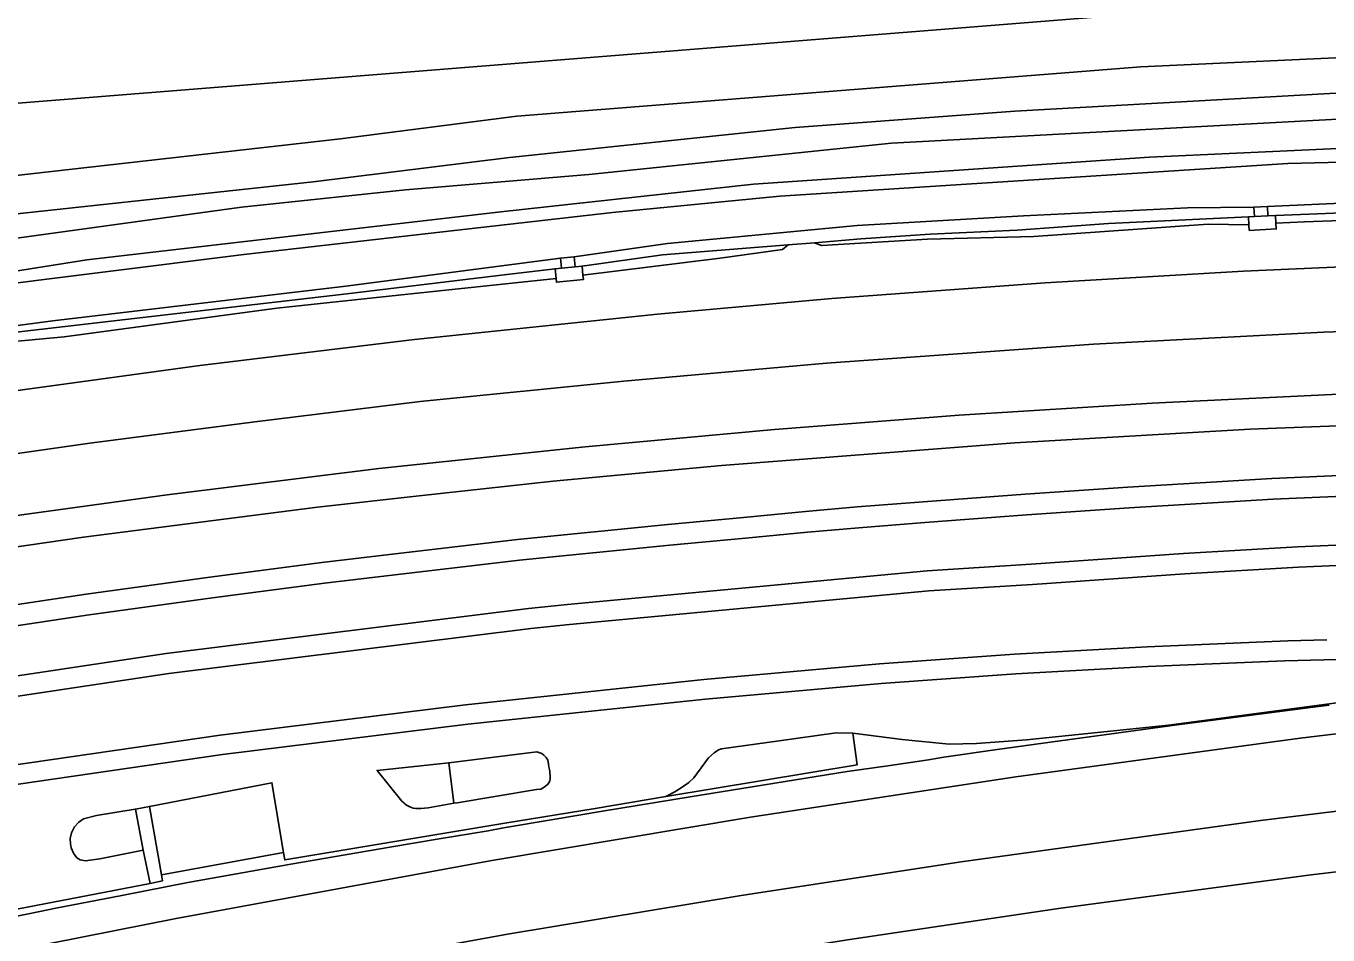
# Model space of a CAD drawing. Extents: x 161477 to 163040, y 383680 to 384871.
# Drawn here: x 162512.5 to 162608.8, y 383990.5 to 384057.7 of the extents above; entities that cross this region are included whole.
import ezdxf

# ---------------------------------------------------------------- set-up
doc = ezdxf.new("R2010")
doc.units = 0
for name, color, linetype in [('IMGEO_Gemengd_bos', 7, 'Continuous'), ('IMGEO_Grasland_overig', 7, 'Continuous'), ('IMGEO_Hek', 7, 'Continuous'), ('IMGEO_Loofbos', 7, 'Continuous'), ('IMGEO_Oever', 7, 'Continuous'), ('IMGEO_Perron', 7, 'Continuous'), ('IMGEO_Spoor', 7, 'Continuous'), ('IMGEO_Spoorbaan_halfverhard', 7, 'Continuous'), ('IMGEO_Terreindeel_gesloten', 7, 'Continuous'), ('IMGEO_Terreindeel_halfverhard', 7, 'Continuous'), ('IMGEO_Terreindeel_onvherhard', 7, 'Continuous'), ('IMGEO_Terreindeel_open', 7, 'Continuous'), ('IMGEO_Voetpad_op_trap', 7, 'Continuous'), ('IMGEO_Waterloop', 7, 'Continuous')]:
    doc.layers.add(name, color=color, linetype=linetype)

msp = doc.modelspace()

# ---------------------------------------------------------------- linework, layer by layer
at = {"layer": 'IMGEO_Gemengd_bos'}
msp.add_lwpolyline([(162511.537, 384046.618), (162535.748, 384049.356), (162548.786, 384051.037), (162594.952, 384054.682), (162613.077, 384055.512), (162623.236, 384055.977), (162633.993, 384056.317), (162654.325, 384056.551), (162662.001, 384056.383), (162686.23, 384056.141), (162691.899, 384055.834), (162699.379, 384055.269), (162699.546, 384058.17), (162692.571, 384058.764), (162692.853, 384062.075), (162692.367, 384062.116), (162691.841, 384062.161), (162688.461, 384062.449), (162655.99, 384062.031), (162653.723, 384061.389), (162653.556, 384061.999), (162633.881, 384061.746), (162502.611, 384051.259)], dxfattribs=at)
at = {"layer": 'IMGEO_Grasland_overig'}
for points in [[(162610.597, 384048.688), (162595.58, 384048.003), (162566.302, 384046), (162547.612, 384043.96), (162516.99, 384040.412), (162492.903, 384036.584)], [(162507.698, 384038.182), (162528.595, 384040.801), (162555.851, 384043.911), (162568.23, 384045.102), (162605.808, 384047.524), (162641.727, 384048.422)]]:
    msp.add_lwpolyline(points, dxfattribs=at)
for points in [[(162604.311, 384044.348), (162604.35, 384043.656), (162604.907, 384043.687), (162618.449, 384044.221), (162627.452, 384044.798), (162629.314, 384044.761), (162636.45, 384044.619), (162643.643, 384044.997), (162647.747, 384045.135), (162651.743, 384044.947), (162652.877, 384044.931), (162652.879, 384045.419), (162643.344, 384045.307), (162629.716, 384045.58), (162621.225, 384045.104)], [(162553.019, 384040.617), (162553.091, 384039.884), (162553.608, 384039.935), (162559.565, 384040.763), (162568.865, 384041.512), (162570.815, 384041.669), (162574.236, 384041.945), (162579.357, 384042.295), (162585.785, 384042.585), (162592.563, 384043.08), (162602.91, 384043.574), (162603.351, 384043.599), (162603.312, 384044.292), (162598.398, 384044.255), (162586.277, 384043.661), (162573.955, 384042.931), (162559.921, 384041.619)], [(162607.046, 384043.219), (162615.17, 384043.508), (162624.394, 384044.162), (162627.452, 384044.798), (162618.449, 384044.221), (162604.907, 384043.687), (162604.94, 384043.105)], [(162602.91, 384043.574), (162592.563, 384043.08), (162585.785, 384042.585), (162579.357, 384042.295), (162574.236, 384041.945), (162570.815, 384041.669), (162571.312, 384041.473), (162579.175, 384041.933), (162587.038, 384042.126), (162599.913, 384043.05), (162602.943, 384042.996)], [(162563.836, 384040.517), (162568.442, 384041.169), (162568.865, 384041.512), (162559.565, 384040.763), (162553.608, 384039.935), (162553.675, 384039.258)], [(162536.129, 384038.461), (162514.452, 384035.891), (162502.14, 384034.258), (162502.243, 384033.525), (162502.722, 384033.592), (162506.764, 384034.28), (162509.192, 384034.693), (162510.256, 384034.874), (162536.218, 384037.879), (162548.053, 384039.308), (162551.618, 384039.739), (162552.096, 384039.786), (162552.024, 384040.519)], [(162551.618, 384039.739), (162548.053, 384039.308), (162536.218, 384037.879), (162510.256, 384034.874), (162509.192, 384034.693), (162509.732, 384034.186), (162515.313, 384034.715), (162531.038, 384036.832), (162540.024, 384037.799), (162551.689, 384039.018)]]:
    msp.add_lwpolyline(points, close=True, dxfattribs=at)
at = {"layer": 'IMGEO_Hek'}
for points in [[(162783.579, 384020.923), (162765.648, 384022.784), (162762.126, 384023.213), (162748.209, 384024.53), (162740.876, 384025.163), (162728.219, 384026.174), (162720.609, 384026.759), (162712.257, 384027.167), (162702.261, 384027.742), (162694.752, 384028.093), (162692.264, 384028.125), (162687.319, 384028.379), (162679.792, 384028.604), (162672.312, 384028.803), (162657.302, 384028.999), (162649.84, 384029.002), (162639.873, 384028.964), (162627.972, 384028.778), (162617.957, 384028.454), (162603.041, 384027.876), (162585.632, 384026.871), (162563.915, 384025.197), (162551.476, 384024.036), (162541.556, 384022.941)], [(162541.556, 384022.941), (162534.049, 384022.103), (162516.736, 384019.884), (162506.867, 384018.455)], [(162511.085, 383991.721), (162513.506, 383992.218), (162514.691, 383992.463), (162519.568, 383993.405), (162524.445, 383994.348), (162532.064, 383995.698), (162539.402, 383996.966), (162543.037, 383997.573), (162546.672, 383998.18), (162547.802, 383998.403), (162551.464, 383999.016), (162555.126, 383999.629), (162561.614, 384000.687), (162573.215, 384002.555), (162576.221, 384002.993), (162579.227, 384003.431), (162580.374, 384003.631), (162584.137, 384004.16), (162587.9, 384004.69), (162592.766, 384005.353), (162597.632, 384006.015), (162607.486, 384007.298), (162608.865, 384007.475)]]:
    msp.add_lwpolyline(points, dxfattribs=at)
at = {"layer": 'IMGEO_Loofbos'}
msp.add_lwpolyline([(162617.695, 384104.581), (162619.027, 384099.845), (162598.593, 384089.271), (162593.448, 384085.126), (162589.304, 384083.697), (162583.588, 384084.269), (162568.298, 384089.128), (162499.185, 384079.478), (162501.443, 384060.879), (162510.24, 384061.84), (162510.76, 384056.94), (162504.701, 384056.301), (162504.279, 384059.866), (162501.6, 384059.584), (162502.611, 384051.259), (162633.881, 384061.746)], dxfattribs=at)
at = {"layer": 'IMGEO_Oever'}
for points in [[(162613.077, 384055.512), (162594.952, 384054.682), (162548.786, 384051.037), (162535.748, 384049.356), (162511.537, 384046.618)], [(162505.857, 384043.167), (162533.716, 384046.18), (162548.247, 384047.96), (162569.383, 384050.196), (162585.634, 384051.398), (162608.922, 384052.709), (162622.568, 384052.812), (162651.42, 384053.188), (162670.316, 384053.211), (162690.244, 384052.526), (162691.06, 384052.061), (162691.154, 384051.833), (162690.965, 384050.974), (162690.461, 384050.861), (162687.662, 384050.785), (162679.078, 384050.859), (162668.474, 384051.318), (162627.047, 384051.499), (162615.012, 384051.091), (162576.498, 384049.022), (162554.106, 384046.708), (162540.558, 384045.58), (162528.415, 384044.288), (162506.78, 384041.304)], [(162492.903, 384036.584), (162516.99, 384040.412), (162547.612, 384043.96), (162566.302, 384046), (162595.58, 384048.003), (162610.597, 384048.688)]]:
    msp.add_lwpolyline(points, dxfattribs=at)
at = {"layer": 'IMGEO_Perron'}
for points in [[(162612.223, 384023.033), (162604.726, 384022.7), (162599.426, 384022.38), (162594.086, 384022.061), (162586.51, 384021.541), (162578.972, 384020.975), (162574.085, 384020.589), (162570.277, 384020.25), (162565.689, 384019.81), (162560.097, 384019.297), (162548.991, 384018.179), (162539.137, 384017.027), (162534.563, 384016.488), (162526.28, 384015.396), (162517.145, 384014.157), (162503.882, 384012.147)], [(162497.049, 384007.414), (162522.843, 384011.296), (162549.642, 384014.625), (162552.531, 384014.918), (162579.151, 384017.408), (162586.821, 384017.888), (162598.1, 384018.673), (162606.529, 384019.179), (162617.288, 384019.645)], [(162616.306, 384011.013), (162605.573, 384010.753), (162595.48, 384010.327), (162585.702, 384009.781), (162575.735, 384009.082), (162562.752, 384007.924), (162545.161, 384006.053), (162527.024, 384003.816), (162504.945, 384000.606)], [(162504.589, 383991.004), (162521.671, 383994.289), (162521.153, 383996.755), (162517.931, 383996.115), (162516.885, 383995.949), (162516.479, 383996.029), (162516.226, 383996.189), (162515.986, 383996.515), (162515.827, 383996.914), (162515.767, 383997.214), (162515.747, 383997.607), (162515.84, 383998.026), (162516.063, 383998.469), (162516.392, 383998.825), (162516.725, 383999.058), (162517.694, 383999.308), (162520.541, 383999.777), (162520.581, 383999.785), (162521.607, 383999.983), (162530.674, 384001.735), (162531.524, 383996.573), (162531.615, 383996.02), (162547.887, 383998.736), (162554.592, 383999.815), (162559.815, 384000.717), (162560.469, 384001.069), (162561.092, 384001.452), (162561.511, 384001.761), (162561.871, 384002.101), (162562.414, 384002.823), (162562.966, 384003.564), (162563.384, 384003.945), (162563.705, 384004.165), (162563.915, 384004.243), (162568.19, 384004.823), (162572.398, 384005.422), (162573.649, 384005.402), (162577.291, 384004.936), (162580.76, 384004.583), (162582.778, 384004.643), (162586.48, 384004.896), (162596.999, 384005.994), (162612.593, 384008.058)]]:
    msp.add_lwpolyline(points, dxfattribs=at)
msp.add_lwpolyline([(162544.132, 384000.224), (162542.224, 383999.888), (162541.685, 383999.821), (162541.312, 383999.828), (162541.106, 383999.855), (162540.873, 383999.941), (162540.613, 384000.081), (162540.28, 384000.361), (162538.449, 384002.638), (162543.749, 384003.21), (162550.265, 384004.008), (162550.624, 384003.902), (162550.791, 384003.775), (162550.95, 384003.595), (162551.077, 384003.409), (162551.11, 384003.289), (162551.13, 384003.096), (162551.15, 384002.903), (162551.197, 384002.717), (162551.23, 384002.547), (162551.243, 384002.171), (162551.24, 384002.004), (162551.23, 384001.898), (162551.183, 384001.758), (162551.037, 384001.565), (162550.801, 384001.405), (162550.554, 384001.268), (162550.241, 384001.222), (162544.365, 384000.253)], close=True, dxfattribs=at)
at = {"layer": 'IMGEO_Spoor'}
for points in [[(162964.698, 384017.315), (162763.633, 384035.312), (162746.31, 384036.791), (162727.445, 384038.172), (162709.741, 384039.339), (162690.397, 384040.134), (162670.097, 384040.709), (162657.123, 384040.88), (162643.101, 384040.804), (162630.864, 384040.616), (162618.769, 384040.28), (162602.548, 384039.57), (162587.861, 384038.708), (162572.093, 384037.532), (162559.189, 384036.376), (162541.209, 384034.516), (162525.336, 384032.596), (162509.144, 384030.364)], [(162832.587, 384019.953), (162816.132, 384022.843), (162805.385, 384024.621), (162795.234, 384026.113), (162772.437, 384029.057), (162751.702, 384031.248), (162731.796, 384032.956), (162716.236, 384034.001), (162696.966, 384035.01), (162680.798, 384035.617), (162659.689, 384035.838), (162640.485, 384035.875), (162625.596, 384035.651), (162608.466, 384035.062), (162591.442, 384034.156), (162571.704, 384032.753), (162556.7, 384031.426), (162541.632, 384029.917), (162529.412, 384028.427), (162517.192, 384026.844), (162503.192, 384024.854)], [(162832.287, 384018.21), (162783.611, 384023.594), (162744.837, 384027.206), (162731.518, 384028.201), (162712.988, 384029.368), (162699.259, 384030.13), (162686.773, 384030.67), (162670.835, 384031.076), (162652.167, 384031.354), (162638.548, 384031.234), (162624.631, 384031.005), (162611.126, 384030.542), (162595.775, 384029.79), (162581.51, 384028.905), (162567.837, 384027.851), (162553.838, 384026.565), (162538.572, 384024.977), (162522.913, 384023.02), (162508.751, 384021.064)], [(162619.659, 384024.905), (162604.645, 384024.238), (162599.334, 384023.917), (162593.987, 384023.598), (162586.4, 384023.077), (162578.854, 384022.51), (162573.956, 384022.124), (162570.135, 384021.783), (162565.545, 384021.343), (162559.95, 384020.83), (162548.824, 384019.71), (162538.957, 384018.557), (162534.372, 384018.016), (162526.076, 384016.922), (162516.926, 384015.681), (162503.645, 384013.669)], [(162497.283, 384005.932), (162523.047, 384009.81), (162549.81, 384013.134), (162552.677, 384013.425), (162579.268, 384015.912), (162586.92, 384016.391), (162598.197, 384017.176), (162606.606, 384017.681), (162617.349, 384018.146), (162628.086, 384018.558), (162662.673, 384018.998), (162663.372, 384018.988)], [(162504.992, 383988.013), (162523.578, 383991.703), (162546.933, 383995.97), (162566.079, 383999.175), (162585.71, 384002.17), (162606.741, 384005.02), (162625.449, 384007.274), (162644.932, 384009.316), (162663.886, 384011.01), (162677.589, 384011.998), (162694.333, 384012.998), (162727.305, 384014.292), (162737.599, 384014.47), (162751.388, 384014.518), (162770.913, 384014.35), (162794.319, 384013.84), (162870.807, 384011.001), (162881.539, 384010.41)], [(162608.711, 384012.304), (162605.808, 384012.214), (162595.409, 384011.775), (162585.611, 384011.228), (162575.62, 384010.527), (162562.611, 384009.367), (162544.996, 384007.494), (162526.831, 384005.253), (162504.723, 384002.039)], [(162821.953, 384008.695), (162803.733, 384009.318), (162783.88, 384009.761), (162760.539, 384009.773), (162750.953, 384009.707), (162737.687, 384009.435), (162724.075, 384008.973), (162713.631, 384008.559), (162686.444, 384007.013), (162675.009, 384006.224), (162659.044, 384004.933), (162641.712, 384003.292), (162622.364, 384001.206), (162603.787, 383998.934), (162581.643, 383995.881), (162565.388, 383993.391), (162548.084, 383990.528), (162529.528, 383987.156), (162515.552, 383984.451), (162501.713, 383981.651)], [(162831.748, 384003.949), (162818.13, 384004.497), (162802.033, 384004.993), (162783.973, 384005.298), (162763.884, 384005.341), (162743.343, 384005.066), (162725.049, 384004.517), (162706.953, 384003.744), (162686.343, 384002.521), (162669.586, 384001.31), (162645.938, 383999.209), (162626.871, 383997.22), (162607.536, 383994.926), (162589.025, 383992.448), (162573.258, 383990.121), (162559.892, 383987.975), (162540.466, 383984.645), (162526.611, 383982.08), (162512.765, 383979.385), (162498.878, 383976.529)]]:
    msp.add_lwpolyline(points, dxfattribs=at)
at = {"layer": 'IMGEO_Spoorbaan_halfverhard'}
for points in [[(162615.17, 384043.508), (162607.046, 384043.219), (162604.94, 384043.105), (162604.963, 384042.689), (162602.966, 384042.576), (162602.943, 384042.996), (162599.913, 384043.05), (162587.038, 384042.126), (162579.175, 384041.933), (162571.312, 384041.473), (162570.815, 384041.669), (162568.865, 384041.512), (162568.442, 384041.169), (162563.836, 384040.517), (162553.675, 384039.258), (162553.706, 384038.939), (162551.716, 384038.743), (162551.689, 384039.018), (162540.024, 384037.799), (162531.038, 384036.832), (162515.313, 384034.715), (162509.732, 384034.186)], [(162503.882, 384012.147), (162517.145, 384014.157), (162526.28, 384015.396), (162534.563, 384016.488), (162539.137, 384017.027), (162548.991, 384018.179), (162560.097, 384019.297), (162565.689, 384019.81), (162570.277, 384020.25), (162574.085, 384020.589), (162578.972, 384020.975), (162586.51, 384021.541), (162594.086, 384022.061), (162599.426, 384022.38), (162604.726, 384022.7), (162612.223, 384023.033)], [(162617.288, 384019.645), (162606.529, 384019.179), (162598.1, 384018.673), (162586.821, 384017.888), (162579.151, 384017.408), (162552.531, 384014.918), (162549.642, 384014.625), (162522.843, 384011.296), (162497.049, 384007.414)], [(162504.945, 384000.606), (162527.024, 384003.816), (162545.161, 384006.053), (162562.752, 384007.924), (162575.735, 384009.082), (162585.702, 384009.781), (162595.48, 384010.327), (162605.573, 384010.753), (162616.306, 384011.013)], [(162612.593, 384008.058), (162596.999, 384005.994), (162586.48, 384004.896), (162582.778, 384004.643), (162580.76, 384004.583), (162577.291, 384004.936), (162573.649, 384005.402), (162573.967, 384003.064), (162559.815, 384000.717), (162554.592, 383999.815), (162547.887, 383998.736), (162531.615, 383996.02), (162531.524, 383996.573), (162522.508, 383994.923), (162522.586, 383994.482), (162521.671, 383994.289), (162504.589, 383991.004)]]:
    msp.add_lwpolyline(points, dxfattribs=at)
at = {"layer": 'IMGEO_Terreindeel_gesloten'}
for points in [[(162602.966, 384042.576), (162604.963, 384042.689), (162604.94, 384043.105), (162604.907, 384043.687), (162604.35, 384043.656), (162603.351, 384043.599), (162602.91, 384043.574), (162602.943, 384042.996)], [(162553.608, 384039.935), (162553.091, 384039.884), (162552.096, 384039.786), (162551.618, 384039.739), (162551.689, 384039.018), (162551.716, 384038.743), (162553.706, 384038.939), (162553.675, 384039.258)], [(162530.674, 384001.735), (162521.607, 383999.983), (162522.508, 383994.923), (162531.524, 383996.573)]]:
    msp.add_lwpolyline(points, close=True, dxfattribs=at)
at = {"layer": 'IMGEO_Terreindeel_halfverhard'}
for points in [[(162551.243, 384002.171), (162551.23, 384002.547), (162551.197, 384002.717), (162551.15, 384002.903), (162551.13, 384003.096), (162551.11, 384003.289), (162551.077, 384003.409), (162550.95, 384003.595), (162550.791, 384003.775), (162550.624, 384003.902), (162550.265, 384004.008), (162543.749, 384003.21), (162544.132, 384000.224), (162544.365, 384000.253), (162550.241, 384001.222), (162550.554, 384001.268), (162550.801, 384001.405), (162551.037, 384001.565), (162551.183, 384001.758), (162551.23, 384001.898), (162551.24, 384002.004)], [(162520.581, 383999.785), (162520.541, 383999.777), (162517.694, 383999.308), (162516.725, 383999.058), (162516.392, 383998.825), (162516.063, 383998.469), (162515.84, 383998.026), (162515.747, 383997.607), (162515.767, 383997.214), (162515.827, 383996.914), (162515.986, 383996.515), (162516.226, 383996.189), (162516.479, 383996.029), (162516.885, 383995.949), (162517.931, 383996.115), (162521.153, 383996.755)]]:
    msp.add_lwpolyline(points, close=True, dxfattribs=at)
at = {"layer": 'IMGEO_Terreindeel_onvherhard'}
for points in [[(162705.51, 384054.806), (162699.379, 384055.269), (162699.328, 384054.388), (162699.163, 384053.544), (162698.814, 384052.626), (162698.292, 384051.543), (162696.954, 384049.978), (162695.883, 384049.309), (162695.065, 384049.013), (162694.082, 384048.776), (162691.979, 384048.671), (162685.792, 384048.246), (162674.282, 384048.212), (162641.727, 384048.422), (162605.808, 384047.524), (162568.23, 384045.102), (162555.851, 384043.911), (162528.595, 384040.801), (162507.698, 384038.182)], [(162502.14, 384034.258), (162514.452, 384035.891), (162536.129, 384038.461), (162552.024, 384040.519), (162553.019, 384040.617), (162559.921, 384041.619), (162573.955, 384042.931), (162586.277, 384043.661), (162598.398, 384044.255), (162603.312, 384044.292), (162604.311, 384044.348), (162621.225, 384045.104), (162629.716, 384045.58), (162643.344, 384045.307), (162652.879, 384045.419), (162653.879, 384045.414), (162673.365, 384045.061), (162683.689, 384045.182), (162694.987, 384044.716), (162704.184, 384044.185), (162705.183, 384044.138)]]:
    msp.add_lwpolyline(points, dxfattribs=at)
at = {"layer": 'IMGEO_Terreindeel_open'}
for points in [[(162573.649, 384005.402), (162572.398, 384005.422), (162568.19, 384004.823), (162563.915, 384004.243), (162563.705, 384004.165), (162563.384, 384003.945), (162562.966, 384003.564), (162562.414, 384002.823), (162561.871, 384002.101), (162561.511, 384001.761), (162561.092, 384001.452), (162560.469, 384001.069), (162559.815, 384000.717), (162573.967, 384003.064)], [(162544.132, 384000.224), (162543.749, 384003.21), (162538.449, 384002.638), (162540.28, 384000.361), (162540.613, 384000.081), (162540.873, 383999.941), (162541.106, 383999.855), (162541.312, 383999.828), (162541.685, 383999.821), (162542.224, 383999.888)], [(162521.671, 383994.289), (162522.586, 383994.482), (162522.508, 383994.923), (162521.607, 383999.983), (162520.581, 383999.785), (162521.153, 383996.755)]]:
    msp.add_lwpolyline(points, close=True, dxfattribs=at)
at = {"layer": 'IMGEO_Voetpad_op_trap'}
for points in [[(162604.311, 384044.348), (162603.312, 384044.292), (162603.351, 384043.599), (162604.35, 384043.656)], [(162552.024, 384040.519), (162552.096, 384039.786), (162553.091, 384039.884), (162553.019, 384040.617)]]:
    msp.add_lwpolyline(points, close=True, dxfattribs=at)
at = {"layer": 'IMGEO_Waterloop'}
msp.add_lwpolyline([(162506.78, 384041.304), (162528.415, 384044.288), (162540.558, 384045.58), (162554.106, 384046.708), (162576.498, 384049.022), (162615.012, 384051.091), (162627.047, 384051.499), (162668.474, 384051.318), (162679.078, 384050.859), (162687.662, 384050.785), (162690.461, 384050.861), (162690.965, 384050.974), (162691.154, 384051.833), (162691.06, 384052.061), (162690.244, 384052.526), (162670.316, 384053.211), (162651.42, 384053.188), (162622.568, 384052.812), (162608.922, 384052.709), (162585.634, 384051.398), (162569.383, 384050.196), (162548.247, 384047.96), (162533.716, 384046.18), (162505.857, 384043.167)], dxfattribs=at)

doc.saveas('drawing.dxf')
